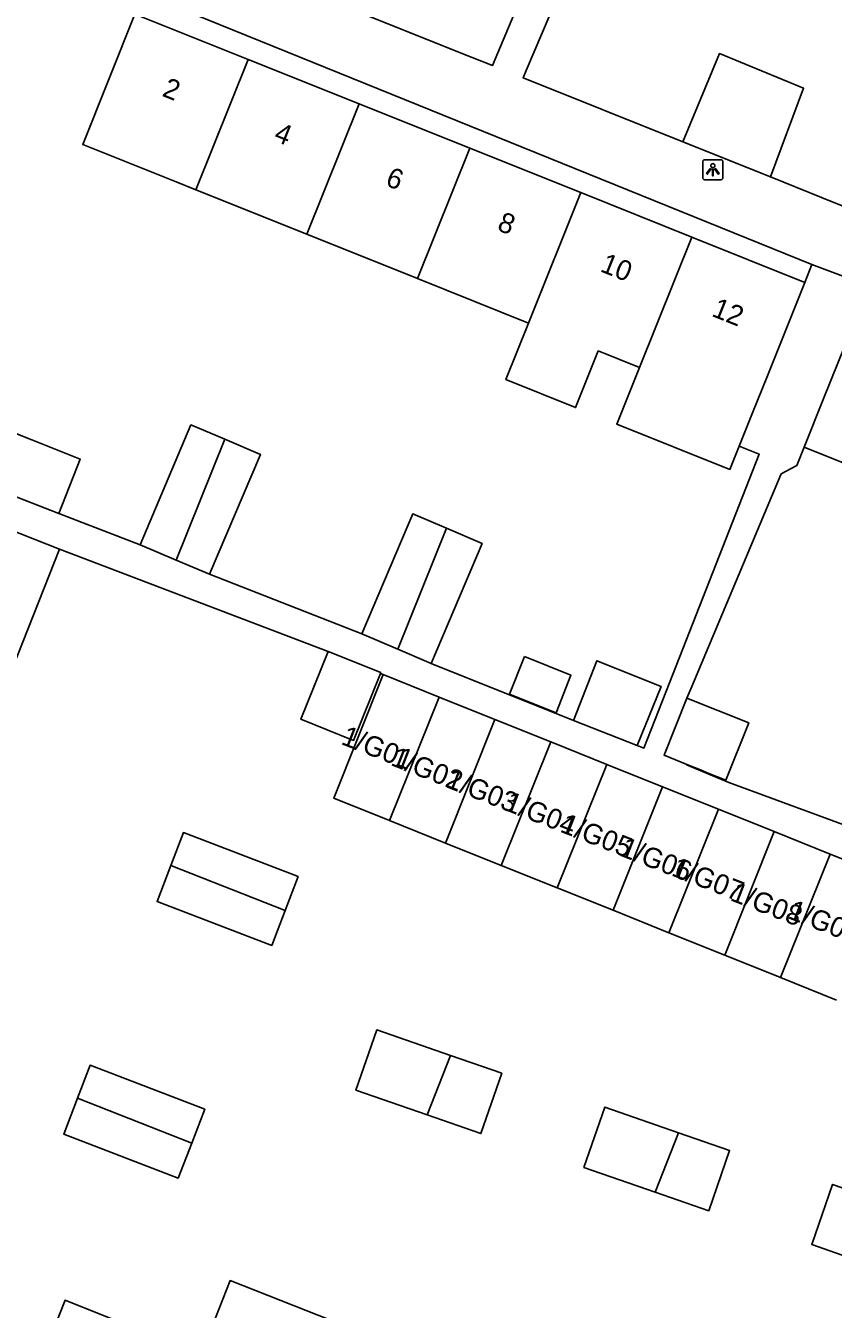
# Model space of a CAD drawing. Extents: x 159822 to 160765, y 380693 to 381634.
# Drawn here: x 160352.4 to 160392.6, y 381326.1 to 381390 of the extents above; entities that cross this region are included whole.
import ezdxf

# ---------------------------------------------------------------- set-up
doc = ezdxf.new("R2010")
doc.units = 0
for name, color, linetype in [('IMGEO_Groenvoorziening', 7, 'Continuous'), ('IMGEO_Lichtpunt', 7, 'Continuous'), ('IMGEO_Pand', 7, 'Continuous'), ('IMGEO_Pand_nummerreeks', 7, 'Continuous'), ('IMGEO_Voetpad_open', 7, 'Continuous')]:
    doc.layers.add(name, color=color, linetype=linetype)

msp = doc.modelspace()

# ---------------------------------------------------------------- linework, layer by layer
at = {"layer": 'IMGEO_Groenvoorziening'}
msp.add_lwpolyline([(160389.453, 381382.447), (160391.096, 381386.856), (160386.91, 381388.577), (160385.091, 381384.194)], dxfattribs=at)
at = {"layer": 'IMGEO_Lichtpunt'}
for p, q in [((160386.086, 381383.211), (160386.086, 381382.404)), ((160386.086, 381383.211), (160386.086, 381382.404)), ((160386.988, 381383.306), (160386.18, 381383.306)), ((160386.988, 381383.306), (160386.18, 381383.306)), ((160387.082, 381382.404), (160387.082, 381383.211)), ((160387.082, 381382.404), (160387.082, 381383.211)), ((160386.18, 381382.31), (160386.988, 381382.31)), ((160386.18, 381382.31), (160386.988, 381382.31))]:
    msp.add_line(p, q, dxfattribs=at)
for points in [[(160386.46, 381382.875), (160386.499, 381382.847), (160386.311, 381382.585), (160386.273, 381382.612), (160386.46, 381382.875)], [(160386.562, 381382.827), (160386.609, 381382.827), (160386.609, 381382.505), (160386.562, 381382.505), (160386.562, 381382.827)], [(160386.672, 381382.847), (160386.71, 381382.874), (160386.897, 381382.612), (160386.858, 381382.584), (160386.672, 381382.847)]]:
    msp.add_lwpolyline(points, dxfattribs=at)
msp.add_circle((160386.585, 381383.009), 0.0994, dxfattribs=at)
for centre, start, end in [((160386.18, 381383.211), 90, 180), ((160386.18, 381383.211), 90, 180), ((160386.988, 381383.211), 0, 90), ((160386.988, 381383.211), 0, 90), ((160386.18, 381382.404), 180, 270), ((160386.18, 381382.404), 180, 270), ((160386.988, 381382.404), 270, 0), ((160386.988, 381382.404), 270, 360)]:
    msp.add_arc(centre, 0.0946, start, end, dxfattribs=at)
at = {"layer": 'IMGEO_Pand'}
for points in [[(160360.869, 381381.812), (160359.887, 381382.205), (160355.245, 381384.063), (160357.841, 381390.545), (160363.466, 381388.293)], [(160360.869, 381381.812), (160363.466, 381388.293)], [(160363.466, 381388.293), (160368.984, 381386.084)], [(160368.984, 381386.084), (160366.386, 381379.603)], [(160368.984, 381386.084), (160374.5, 381383.875)], [(160371.902, 381377.395), (160374.5, 381383.875)], [(160374.5, 381383.875), (160380.016, 381381.667)], [(160366.386, 381379.603), (160360.869, 381381.812)], [(160380.016, 381381.667), (160377.418, 381375.186)], [(160380.016, 381381.667), (160385.533, 381379.458)], [(160371.902, 381377.395), (160366.386, 381379.603)], [(160385.533, 381379.458), (160382.935, 381372.977)], [(160385.533, 381379.458), (160391.158, 381377.206)], [(160377.418, 381375.186), (160371.902, 381377.395)], [(160391.158, 381377.206), (160389.3, 381372.565), (160388.563, 381370.724), (160387.896, 381369.058)], [(160391.135, 381369.011), (160392.081, 381371.375), (160393.939, 381376.016)], [(160382.935, 381372.977), (160380.883, 381373.799), (160379.755, 381370.985), (160376.29, 381372.372), (160377.418, 381375.186)], [(160387.896, 381369.058), (160387.436, 381367.91), (160381.807, 381370.163), (160382.935, 381372.977)], [(160354.051, 381365.707), (160355.121, 381368.421), (160352.707, 381369.373), (160349.51, 381370.633), (160348.44, 381367.919)], [(160358.095, 381364.162), (160360.626, 381370.123), (160362.302, 381369.411)], [(160359.891, 381363.399), (160362.302, 381369.411)], [(160362.302, 381369.411), (160364.082, 381368.655), (160361.551, 381362.694)], [(160396.788, 381366.748), (160391.135, 381369.011)], [(160348.44, 381367.919), (160351.637, 381366.659), (160354.051, 381365.707)], [(160346.823, 381366.8), (160351.475, 381364.966), (160354.086, 381363.936)], [(160369.123, 381359.732), (160371.654, 381365.693), (160373.329, 381364.981)], [(160370.919, 381358.969), (160373.329, 381364.981)], [(160373.329, 381364.981), (160375.11, 381364.225), (160372.579, 381358.264)], [(160354.086, 381363.936), (160351.755, 381358.026)], [(160359.891, 381363.399), (160358.095, 381364.162)], [(160361.551, 381362.694), (160359.891, 381363.399)], [(160370.919, 381358.969), (160369.123, 381359.732)], [(160370.05, 381357.76), (160368.712, 381354.432), (160366.094, 381355.484), (160367.45, 381358.857)], [(160367.45, 381358.857), (160370.068, 381357.804), (160370.05, 381357.76)], [(160372.579, 381358.264), (160370.919, 381358.969)], [(160377.213, 381358.601), (160379.524, 381357.673), (160378.789, 381355.798), (160376.478, 381356.725), (160377.213, 381358.601)], [(160382.829, 381354.177), (160384.008, 381357.117), (160380.815, 381358.398), (160379.649, 381355.423)], [(160370.505, 381350.448), (160367.726, 381351.563), (160370.19, 381357.704)], [(160370.19, 381357.704), (160372.969, 381356.589)], [(160372.969, 381356.589), (160370.505, 381350.448)], [(160372.969, 381356.589), (160375.748, 381355.474)], [(160385.299, 381356.54), (160384.156, 381353.692), (160385.284, 381353.24)], [(160385.284, 381353.24), (160386.05, 381352.932), (160386.311, 381352.828), (160387.228, 381352.46), (160388.37, 381355.308), (160385.299, 381356.54)], [(160373.284, 381349.333), (160375.748, 381355.474)], [(160375.748, 381355.474), (160378.527, 381354.359)], [(160379.649, 381355.423), (160382.829, 381354.177)], [(160376.063, 381348.218), (160378.527, 381354.359)], [(160378.527, 381354.359), (160381.306, 381353.244)], [(160381.306, 381353.244), (160378.842, 381347.103)], [(160381.306, 381353.244), (160384.085, 381352.129)], [(160384.085, 381352.129), (160381.621, 381345.988)], [(160384.085, 381352.129), (160386.864, 381351.014)], [(160373.284, 381349.333), (160370.505, 381350.448)], [(160384.4, 381344.872), (160386.864, 381351.014)], [(160386.864, 381351.014), (160389.643, 381349.899)], [(160359.626, 381348.22), (160360.253, 381349.852), (160365.955, 381347.662), (160365.308, 381345.978)], [(160389.643, 381349.899), (160387.179, 381343.757)], [(160389.643, 381349.899), (160392.422, 381348.784)], [(160376.063, 381348.218), (160373.284, 381349.333)], [(160389.958, 381342.642), (160392.422, 381348.784)], [(160392.422, 381348.784), (160395.201, 381347.669)], [(160365.308, 381345.978), (160364.64, 381344.239), (160358.938, 381346.43), (160359.626, 381348.22)], [(160365.308, 381345.978), (160359.626, 381348.22)], [(160378.842, 381347.103), (160376.063, 381348.218)], [(160381.621, 381345.988), (160378.842, 381347.103)], [(160384.4, 381344.872), (160381.621, 381345.988)], [(160387.179, 381343.757), (160384.4, 381344.872)], [(160389.958, 381342.642), (160387.179, 381343.757)], [(160392.737, 381341.527), (160389.958, 381342.642)], [(160372.373, 381335.817), (160368.832, 381337.045), (160369.87, 381340.04), (160373.537, 381338.769)], [(160373.537, 381338.769), (160376.085, 381337.886), (160375.047, 381334.89), (160372.373, 381335.817)], [(160372.373, 381335.817), (160373.537, 381338.769)], [(160354.981, 381336.654), (160355.608, 381338.286), (160361.31, 381336.096), (160360.663, 381334.412)], [(160360.663, 381334.412), (160359.995, 381332.673), (160354.293, 381334.864), (160354.981, 381336.654)], [(160354.981, 381336.654), (160360.663, 381334.412)], [(160383.709, 381331.977), (160380.168, 381333.205), (160381.206, 381336.2), (160384.873, 381334.929)], [(160384.873, 381334.929), (160387.421, 381334.046), (160386.383, 381331.05), (160383.709, 381331.977)], [(160383.709, 381331.977), (160384.873, 381334.929)], [(160395.045, 381328.137), (160391.504, 381329.365), (160392.542, 381332.36), (160396.209, 381331.089)], [(160365.678, 381318.834), (160365.128, 381319.051), (160360.007, 381321.074), (160361.844, 381325.725), (160362.576, 381327.578), (160368.242, 381325.34)], [(160356.134, 381322.698), (160353.268, 381323.83), (160354.361, 381326.598), (160357.227, 381325.466), (160356.134, 381322.698)]]:
    msp.add_lwpolyline(points, dxfattribs=at)
at = {"layer": 'IMGEO_Voetpad_open'}
for points in [[(160366.048, 381411.074), (160372.665, 381408.192), (160382.251, 381403.725), (160377.797, 381393.152), (160375.621, 381387.987), (160374.07, 381388.608), (160359.654, 381394.382)], [(160385.091, 381384.194), (160377.147, 381387.376), (160377.303, 381387.744), (160379.251, 381392.342), (160383.771, 381403.013), (160399.475, 381395.66), (160395.449, 381385.934), (160393.358, 381380.883), (160391.987, 381381.432), (160389.453, 381382.447)], [(160391.515, 381378.098), (160353.609, 381393.461)], [(160389.453, 381382.447), (160385.091, 381384.194)], [(160391.158, 381377.206), (160391.515, 381378.098)], [(160394.343, 381377.031), (160394.303, 381377.047), (160391.515, 381378.098)], [(160382.829, 381354.177), (160383.153, 381354.05), (160384.424, 381357.294), (160388.882, 381368.672), (160387.896, 381369.058)], [(160391.135, 381369.011), (160390.769, 381368.095), (160389.981, 381367.687), (160385.54, 381357.116), (160385.299, 381356.54)], [(160354.051, 381365.707), (160358.095, 381364.162)], [(160354.086, 381363.936), (160367.45, 381358.857)], [(160361.551, 381362.694), (160369.123, 381359.732)], [(160372.579, 381358.264), (160379.649, 381355.423)], [(160370.05, 381357.76), (160370.19, 381357.704)], [(160385.284, 381353.24), (160385.276, 381353.222), (160387.376, 381352.339), (160394.547, 381349.701)]]:
    msp.add_lwpolyline(points, dxfattribs=at)

# ---------------------------------------------------------------- texts
at = {"layer": 'IMGEO_Pand_nummerreeks'}
for s, rotation, p in [('2', 338.18051, (160359.141, 381386.491)), ('4', 338.18051, (160364.695, 381384.268)), ('6', 338.18051, (160370.248, 381382.045)), ('8', 338.18051, (160375.805, 381379.82)), ('10', 338.18177, (160380.93, 381377.768)), ('12', 338.18177, (160386.478, 381375.547)), ('1/G01', 338.70079, (160368.038, 381354.265)), ('1/G02', 338.70079, (160370.508, 381353.22)), ('1/G03', 338.70079, (160373.238, 381352.131)), ('1/G04', 338.70079, (160376.157, 381350.995)), ('1/G05', 338.70079, (160378.93, 381349.908)), ('1/G06', 338.70079, (160381.898, 381348.724)), ('1/G07', 338.70079, (160384.476, 381347.735)), ('1/G08', 338.70079, (160387.398, 381346.5)), ('1/G09', 338.70079, (160390.263, 381345.611))]:
    msp.add_text(s, height=1, rotation=rotation, dxfattribs=at).set_placement(p)

doc.saveas('drawing.dxf')
